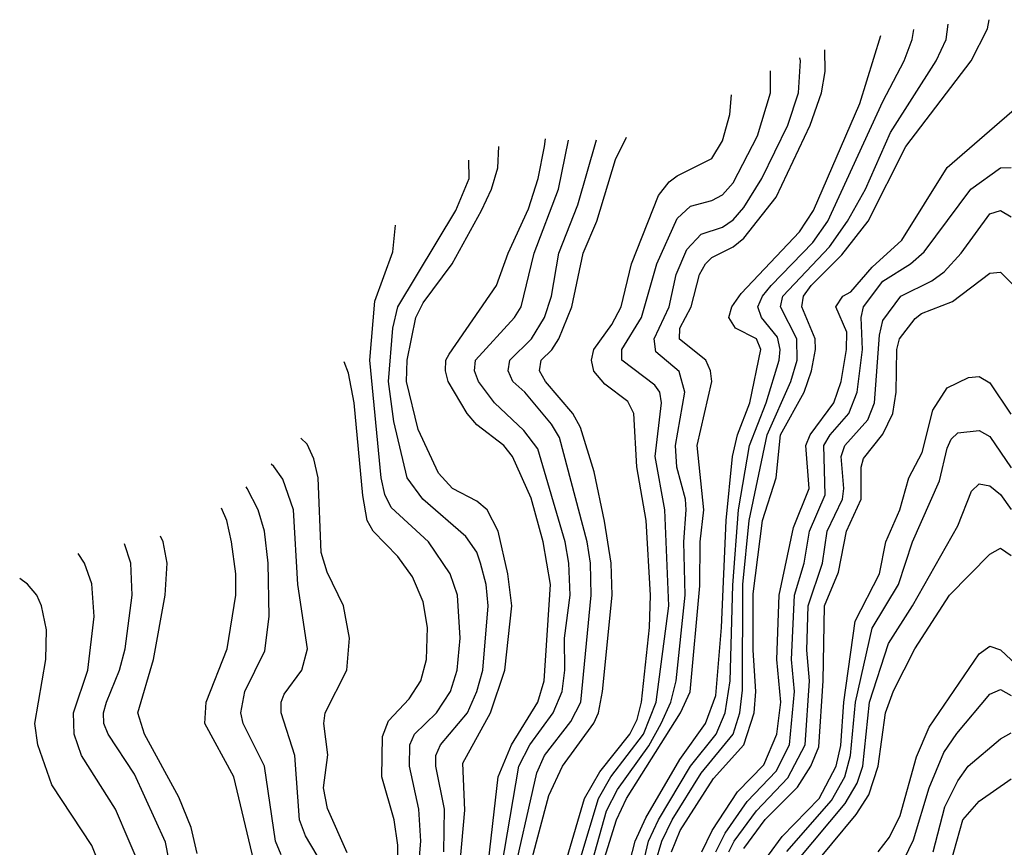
# Model space of a CAD drawing. Header units: inches. Extents: x 501365 to 657855, y 482276 to 547543.
# Tile 933 of 957: x 647975 to 649817, y 485938 to 487487. Entities that reach past the tile are written whole.
import ezdxf

# ---------------------------------------------------------------- set-up
doc = ezdxf.new("R2010")
doc.units = ezdxf.units.IN
doc.header["$MEASUREMENT"] = 0
doc.layers.add('A6448', color=7, linetype='Continuous')

msp = doc.modelspace()

# ---------------------------------------------------------------- linework, layer by layer
at = {"layer": 'A6448', "color": 5}
for points, elevation in [([(649194.7, 485930), (649210.7, 485970), (649272.9, 486067.1), (649330, 486130), (649349.1, 486190), (649352.3, 486230), (649347.2, 486307.2), (649347.5, 486412.5), (649364.8, 486550), (649390, 486630), (649398.1, 486710), (649442.6, 486790), (649456.3, 486830), (649463.7, 486870), (649463.5, 486890), (649438.5, 486950), (649441.7, 486970), (649455.5, 486990), (649513, 487047), (649562.1, 487110), (649632.7, 487250), (649755.1, 487410), (649785.6, 487470), (649789, 487487.1)], 4220), ([(649132.3, 485867.7), (649151.5, 485950), (649170.2, 485990), (649229.8, 486090), (649278.3, 486150), (649295.1, 486190), (649304.4, 486250), (649309.1, 486429.1), (649319.7, 486570), (649340.6, 486690), (649371.4, 486770), (649396, 486850), (649397.9, 486870), (649392.9, 486892.9), (649363.1, 486930), (649356, 486950), (649364.6, 486970), (649380.7, 486990), (649458.7, 487070), (649487, 487110), (649590, 487334), (649629.6, 487410), (649644.9, 487450), (649647.7, 487468.8)], 4260), ([(649164.5, 485910), (649176.6, 485950), (649195.5, 485990), (649250, 486077.1), (649310, 486150), (649322.5, 486190), (649327.6, 486232.4), (649327.8, 486430), (649339.9, 486550), (649373.7, 486710), (649417.9, 486810), (649429.3, 486850), (649429.1, 486890), (649398.3, 486950), (649402.8, 486970), (649490, 487061.9), (649523.6, 487110), (649557.1, 487170), (649604.2, 487275.8), (649689.3, 487410), (649708, 487450), (649712.2, 487478.7)], 4240), ([(649105.9, 485870), (649126.4, 485950), (649146.4, 485993.6), (649210, 486102.8), (649257.8, 486170), (649277.5, 486222.4), (649288.3, 486350), (649296.5, 486550), (649308.6, 486670), (649317.9, 486710), (649340.7, 486770), (649361.6, 486870), (649353.5, 486890), (649314.2, 486910), (649301.7, 486930), (649307.3, 486950), (649325, 486975), (649434, 487090), (649460.4, 487130), (649546.7, 487330), (649586, 487457.3)], 4280), ([(649005.5, 485714.5), (649091.3, 485990), (649110.3, 486029.7), (649211.1, 486190), (649229.4, 486229.4), (649247.6, 486427.6), (649248.2, 486510), (649254.7, 486570), (649242.7, 486690), (649269.7, 486810), (649267.7, 486830), (649258.6, 486850), (649209.4, 486889.4), (649209.8, 486910), (649231.4, 486950), (649246.8, 487010), (649257.8, 487030), (649270, 487042.1), (649310, 487061.9), (649330, 487078.4), (649390, 487155.3), (649454, 487290), (649474.8, 487350), (649481.7, 487390), (649481.4, 487430.7)], 4320), ([(649038.2, 485881.8), (649073.1, 486006.9), (649093.2, 486046.8), (649151.8, 486128.2), (649175.1, 486170), (649193, 486210), (649202.9, 486250), (649220.3, 486410), (649217.6, 486510), (649221.8, 486570), (649220.6, 486590), (649204.3, 486650), (649202, 486690), (649219.6, 486790), (649208.7, 486828.7), (649165.4, 486865.4), (649162.1, 486890), (649190, 486950), (649203.4, 487010), (649223.2, 487056.9), (649250, 487085.8), (649290, 487098.9), (649310, 487112.5), (649330, 487135.8), (649363.5, 487190), (649412.4, 487290), (649432, 487350), (649435.7, 487410), (649434.8, 487415.8)], 4340), ([(648992.1, 485810), (649058, 486030), (649081.2, 486070), (649142.3, 486150), (649165.8, 486210), (649189.6, 486390.4), (649182.3, 486570), (649163.7, 486670), (649176, 486770), (649172.4, 486790), (649163.4, 486803.4), (649101.5, 486850), (649101.6, 486870), (649138.1, 486930), (649166.8, 487030), (649204.9, 487115.1), (649230, 487138.3), (649270, 487148.5), (649290, 487159.4), (649310, 487181.9), (649355.2, 487270), (649379.5, 487350), (649379.4, 487391.3)], 4360), ([(648970, 485819.7), (649031.5, 486030), (649060.3, 486079.7), (649116.5, 486150), (649130, 486177.7), (649138.1, 486210), (649153.4, 486350), (649155.3, 486410), (649146.8, 486550), (649129.7, 486650.2), (649124.1, 486750), (649112.8, 486772.8), (649070, 486805.3), (649049.1, 486829.1), (649044.8, 486850), (649049.1, 486870), (649083.1, 486916.9), (649100.4, 486950), (649119.6, 487030), (649170, 487158), (649190, 487183.5), (649205.1, 487194.9), (649270, 487227.4), (649290, 487260.7), (649303.5, 487310), (649306.5, 487346.6)], 4380), ([(649251.3, 485930), (649270.7, 485970), (649317.9, 486042.1), (649367.2, 486092.8), (649391.6, 486150), (649399, 486210), (649391.7, 486290), (649396.1, 486410), (649422.9, 486537.1), (649452.1, 486610), (649445.6, 486690), (649453.6, 486710), (649498.3, 486770), (649511.9, 486810), (649521.9, 486870), (649522.3, 486902.3), (649502.1, 486950), (649515.2, 486970), (649530, 486978.1), (649570, 487024.2), (649625.4, 487074.6), (649710, 487210.5), (649850, 487331.4)], 4180), ([(648849.4, 485890), (648870.4, 486070), (648895.3, 486130), (648944.1, 486210), (648956.3, 486250), (648968, 486430), (648954.3, 486510), (648931.8, 486591.8), (648897.2, 486670), (648881, 486690), (648830, 486729.2), (648812.5, 486750), (648776.9, 486810), (648771.5, 486830), (648772.4, 486850), (648778.8, 486861.2), (648867.3, 486990), (648888.9, 487050), (648926.9, 487133.1), (648945.3, 487190), (648957.1, 487250), (648958.8, 487263.9)], 4480), ([(648871.5, 485870), (648909.1, 486090), (648929.6, 486130.4), (648973.4, 486190), (648990, 486230), (648995.2, 486270), (648994.3, 486330), (649005.2, 486410), (649002.5, 486470), (648995.3, 486510), (648944.1, 486684.1), (648918.3, 486718.3), (648863.3, 486770), (648833.7, 486810), (648826.2, 486830), (648828.1, 486850), (648900.7, 486930), (648913, 486950), (648937.7, 487050), (648983.3, 487170), (649001.6, 487261.6)], 4460), ([(648894.3, 485865.7), (648942.3, 486077.7), (648956.8, 486110), (649006.4, 486173.6), (649024.9, 486210), (649044.4, 486410), (649043.1, 486470), (649037, 486510), (648985, 486705), (648970, 486730.3), (648919.9, 486790), (648897.5, 486810), (648889.1, 486830), (648892.1, 486850), (648932.7, 486890), (648956.8, 486930), (648969.7, 486970), (648983.4, 487050), (649019.1, 487140.9), (649054, 487262)], 4440), ([(648915.5, 485850), (648964.9, 486035.1), (648990.5, 486090.5), (649049.3, 486170.7), (649057.8, 486190), (649065.6, 486230), (649083.4, 486410), (649081.5, 486470), (649068.9, 486548.9), (649050, 486641.1), (649024.3, 486724.3), (649010, 486750.3), (648959, 486810), (648947.8, 486830), (648950.6, 486850), (648970.8, 486869.2), (648983.8, 486890), (649008, 486950), (649029.5, 487050), (649054.7, 487110), (649090, 487225.7), (649110.1, 487267.3)], 4420), ([(648799.1, 485910), (648808.1, 486008.1), (648804.4, 486095.6), (648856.1, 486190), (648882.4, 486270), (648895.5, 486390), (648888, 486450), (648870.1, 486530.1), (648849.5, 486570), (648830, 486586.2), (648784.7, 486610), (648758.8, 486638.8), (648720.5, 486720.5), (648698.7, 486810), (648699.7, 486850), (648716, 486930), (648730, 486957.1), (648784.2, 487030), (648839.3, 487130), (648857.9, 487170), (648869.7, 487210), (648871.7, 487250.1)], 4520), ([(648768.4, 485930), (648770, 486010), (648753.6, 486090), (648753.4, 486110), (648762.1, 486130), (648813, 486190), (648830.6, 486230), (648841.5, 486270), (648851.3, 486390), (648847.5, 486430), (648837.3, 486470), (648830, 486490.5), (648810, 486520.1), (648729.2, 486590), (648700.1, 486630), (648675.3, 486735.3), (648665, 486810), (648672.9, 486910), (648682.6, 486950), (648791, 487130), (648815.9, 487190), (648815.1, 487224.3)], 4540), ([(649277.7, 485930), (649295, 485965), (649335.8, 486024.2), (649390, 486080.9), (649415.1, 486130), (649424.8, 486230), (649418.8, 486290), (649424.5, 486410), (649442.9, 486470), (649452.7, 486530), (649482.1, 486597.9), (649479.5, 486690), (649491, 486710), (649526.3, 486750), (649541.8, 486790), (649551.6, 486870), (649549.1, 486930), (649553.6, 486950), (649590, 486997.9), (649641.3, 487030), (649667.2, 487052.8), (649754.4, 487170), (649810, 487209.6), (649830, 487210.7)], 4160), ([(649301.8, 485930), (649311.6, 485950), (649353.2, 486006.8), (649411.9, 486068.1), (649444.4, 486130), (649452.6, 486250), (649447.4, 486307.4), (649450, 486390), (649477, 486470), (649485.8, 486530), (649514.6, 486590), (649517.1, 486610), (649511.6, 486670), (649518.8, 486690), (649561.6, 486738.4), (649574.2, 486770), (649583.4, 486896.6), (649590, 486924.2), (649623.3, 486970), (649681.7, 486998.3), (649704.7, 487015.3), (649736.5, 487050), (649790, 487123.6), (649810, 487130.1), (649830, 487118.1)], 4140), ([(648713.4, 485810), (648725.7, 485950), (648721.5, 486010), (648704.1, 486090), (648705, 486130), (648713.8, 486150), (648754.8, 486190), (648780.8, 486230), (648793.4, 486270), (648799.4, 486330), (648794.1, 486410), (648780.6, 486450), (648740.1, 486510), (648670, 486574.2), (648658.4, 486598.4), (648651.5, 486630), (648630, 486850), (648639.5, 486960.5), (648672.9, 487052.9), (648678.3, 487102.6)], 4560), ([(649330, 485936.2), (649369.4, 485990.6), (649430, 486050.9), (649455, 486090), (649470, 486126.4), (649478.3, 486250), (649480.4, 486390), (649506.8, 486453.2), (649521.6, 486530), (649549.3, 486590), (649549.4, 486650), (649553.8, 486666.2), (649590, 486711.5), (649608.4, 486750), (649614.7, 486790), (649615.7, 486870), (649621.2, 486890), (649650, 486928), (649662.4, 486937.6), (649720.4, 486959.6), (649790, 487012.7), (649810, 487014.8), (649835.2, 486990)], 4120), ([(648680.5, 485770), (648682.3, 485942.3), (648675.5, 485990), (648652.5, 486070), (648654, 486146), (648664.8, 486175.2), (648703.9, 486216.1), (648725.7, 486250), (648736.2, 486290), (648737.9, 486350), (648730, 486398), (648710, 486444.3), (648682.4, 486482.4), (648636.5, 486530), (648625.4, 486550), (648616.8, 486596.8), (648600.8, 486770), (648590, 486825.6), (648582.4, 486847)], 4580), ([(649376.2, 485923.8), (649401.4, 485958.6), (649470.7, 486030), (649502.6, 486090), (649511.4, 486128.6), (649517.1, 486210), (649538.3, 486361.7), (649583.6, 486450), (649595.2, 486510), (649621.6, 486570), (649638.2, 486630), (649663.1, 486676.9), (649683.4, 486756.6), (649710, 486798.3), (649750, 486817.5), (649770, 486819.3), (649790, 486807.4), (649829.1, 486749.1)], 4080), ([(649410, 485930.8), (649494, 486026), (649518.8, 486070), (649529.3, 486110), (649538.4, 486210), (649570, 486348.6), (649619.2, 486430), (649645.3, 486510), (649695.7, 486624.3), (649710, 486685.5), (649717.9, 486702.1), (649730, 486714.1), (649770, 486718.3), (649790, 486706.9), (649830, 486648.8)], 4060), ([(648587.8, 485927.8), (648551.1, 486011.1), (648543.6, 486050), (648551.5, 486111.5), (648544.3, 486170), (648546.4, 486190), (648587, 486270), (648591.8, 486330), (648580.9, 486390), (648550, 486453), (648538.8, 486490), (648533.7, 486630), (648525.6, 486665.6), (648513, 486693), (648501.2, 486704)], 4620), ([(648543.3, 485903.3), (648510, 485959.9), (648498.4, 485990), (648490, 486109.9), (648464, 486190), (648464.3, 486210), (648470, 486224.9), (648502.6, 486270), (648513.2, 486310), (648495.7, 486430), (648487.2, 486570), (648467.5, 486627.5), (648450.7, 486650.7), (648445.6, 486655.1)], 4640), ([(649430, 485913.9), (649519.4, 486020.6), (649541.7, 486058.3), (649552.4, 486090), (649564.7, 486210), (649600.5, 486319.5), (649645.4, 486390), (649730, 486540.1), (649755.4, 486604.6), (649770, 486618.8), (649790, 486614.9), (649810, 486598.7), (649830, 486570.4)], 4040), ([(648464.3, 485924.3), (648453.7, 485950), (648432.8, 486090), (648393, 486170), (648388.9, 486190), (648396.4, 486230), (648433.8, 486306.2), (648442.1, 486370), (648439.8, 486470), (648433.1, 486530), (648421, 486570), (648400.8, 486610), (648398.6, 486612.9)], 4660), ([(648413.3, 485913.3), (648375.8, 486070), (648321.2, 486170), (648323.9, 486210), (648363.4, 486310), (648379.4, 486410), (648379.4, 486450), (648371.6, 486510), (648362.3, 486550), (648352.5, 486573)], 4680), ([(648270.9, 485830), (648247.9, 485947.9), (648190, 486075.3), (648140.8, 486150), (648132.8, 486170), (648131.7, 486190), (648137.3, 486210), (648162.1, 486270), (648172.5, 486310), (648185.7, 486410), (648183.1, 486470), (648171.1, 486506.4)], 4740), ([(648307.1, 485927.1), (648295.7, 485975.7), (648272.5, 486032.5), (648208.6, 486150), (648196, 486190), (648225.5, 486290), (648247.5, 486410), (648250.9, 486470), (648243.2, 486510), (648238.8, 486520.5)], 4720), ([(648205.2, 485890), (648154.5, 486010), (648090.7, 486110), (648076.9, 486150), (648075.9, 486190), (648102.6, 486270), (648114.6, 486370), (648110, 486431.3), (648096.2, 486470), (648084.4, 486488.5)], 4760), ([(649448.6, 485890), (649540.2, 485999.8), (649563.4, 486036.6), (649580.8, 486090), (649594.5, 486190), (649610, 486231), (649649.9, 486310), (649714.3, 486410), (649790, 486487.1), (649810, 486498), (649830, 486484.4)], 4020), ([(648154.8, 485830), (648110, 485941.5), (648035.1, 486055.1), (648009, 486130), (648003.5, 486170), (648024.1, 486290), (648025.5, 486345.5), (648016.1, 486390), (648006.9, 486410), (647990, 486430.7), (647975.1, 486441.6)], 4780), ([(649581.4, 485930), (649602.5, 485957.5), (649622, 485998), (649652.6, 486107.4), (649676.5, 486163.5), (649770, 486300.4), (649790, 486314.6), (649810, 486308), (649839.9, 486279.9)], 3980), ([(649630, 485916.5), (649647.5, 485952.5), (649676.6, 486050), (649704.2, 486115.7), (649728.5, 486151.5), (649790, 486224.8), (649810, 486233.8), (649830, 486222.3)], 3960), ([(649683.7, 485930), (649705.8, 486014.2), (649730, 486062.8), (649749.6, 486090.4), (649810, 486141.5), (649830, 486152.8)], 3940), ([(649706, 485870), (649739.3, 485990), (649770, 486024.8), (649830, 486066.3)], 3920)]:
    msp.add_lwpolyline(points, dxfattribs=dict(at, elevation=elevation))

doc.saveas('drawing.dxf')
